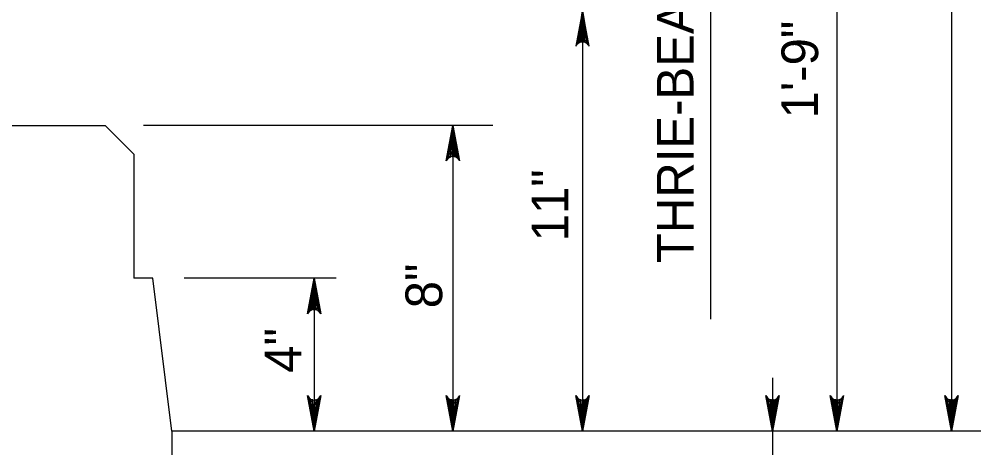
# Model space of a CAD drawing. Extents: x 632007860 to 635435983, y 295418622 to 297794622.
# Drawn here: x 634884191 to 634963567, y 296366218 to 296401823 of the extents above; entities that cross this region are included whole.
import ezdxf

# ---------------------------------------------------------------- set-up
doc = ezdxf.new("R2010")
doc.units = 0
for name, color, linetype in [('3', 7, 'Continuous'), ('S-DETL-DIMS', 7, 'Continuous'), ('S-DETL-T120', 7, 'Continuous'), ('S-GRND-MAJR', 7, 'Continuous')]:
    doc.layers.add(name, color=color, linetype=linetype)

msp = doc.modelspace()

# ---------------------------------------------------------------- linework, layer by layer
at = {"layer": '3'}
msp.add_line((634894520, 296393001), (634894520, 296393001), dxfattribs=at)
msp.add_line((634894520, 296393001), (634894520, 296393001), dxfattribs=at)
at = {"layer": 'S-DETL-DIMS'}
for p, q in [((634931029, 296466024), (634931029, 296367600)), ((634961708, 296466024), (634961708, 296367600)), ((634941670, 296434275), (634941670, 296376920)), ((634952183, 296434275), (634952183, 296367600)), ((634923578, 296393001), (634894520, 296393001)), ((634920260, 296393001), (634920260, 296367600)), ((634910544, 296380299), (634897909, 296380299)), ((634908717, 296380299), (634908717, 296367600)), ((634946826, 296372034), (634946826, 296356288))]:
    msp.add_line(p, q, dxfattribs=at)
for points in [[(634931029, 296402526), (634930474, 296399567), (634930553, 296399681), (634930632, 296399795), (634930731, 296399853), (634930830, 296399912), (634930929, 296399929), (634931029, 296399946), (634931128, 296399929), (634931227, 296399912), (634931326, 296399853), (634931426, 296399795), (634931505, 296399681), (634931584, 296399567), (634931029, 296402526), (634931505, 296399681), (634931426, 296399795), (634931029, 296402526), (634931326, 296399853), (634931227, 296399912), (634931029, 296402526), (634931128, 296399929), (634931029, 296399946), (634931029, 296402526), (634930929, 296399929), (634930830, 296399912), (634931029, 296402526), (634930731, 296399853), (634930632, 296399795), (634931029, 296402526), (634930553, 296399681)], [(634920260, 296393001), (634920815, 296390042), (634920736, 296390156), (634920657, 296390270), (634920558, 296390329), (634920459, 296390387), (634920359, 296390404), (634920260, 296390421), (634920161, 296390404), (634920062, 296390387), (634919962, 296390329), (634919863, 296390270), (634919784, 296390156), (634919705, 296390042), (634920260, 296393001), (634919784, 296390156), (634919863, 296390270), (634920260, 296393001), (634919962, 296390329), (634920062, 296390387), (634920260, 296393001), (634920161, 296390404), (634920260, 296390421), (634920260, 296393001), (634920359, 296390404), (634920459, 296390387), (634920260, 296393001), (634920558, 296390329), (634920657, 296390270), (634920260, 296393001), (634920736, 296390156)], [(634908717, 296380299), (634909271, 296377340), (634909192, 296377454), (634909113, 296377568), (634909014, 296377626), (634908915, 296377685), (634908816, 296377702), (634908717, 296377719), (634908617, 296377702), (634908518, 296377685), (634908419, 296377626), (634908320, 296377568), (634908241, 296377454), (634908162, 296377340), (634908717, 296380299), (634908241, 296377454), (634908320, 296377568), (634908717, 296380299), (634908419, 296377626), (634908518, 296377685), (634908717, 296380299), (634908617, 296377702), (634908717, 296377719), (634908717, 296380299), (634908816, 296377702), (634908915, 296377685), (634908717, 296380299), (634909014, 296377626), (634909113, 296377568), (634908717, 296380299), (634909192, 296377454)], [(634908717, 296367600), (634908162, 296370560), (634908241, 296370446), (634908320, 296370332), (634908419, 296370273), (634908518, 296370214), (634908617, 296370197), (634908717, 296370180), (634908816, 296370197), (634908915, 296370214), (634909014, 296370273), (634909113, 296370332), (634909192, 296370446), (634909271, 296370560), (634908717, 296367600), (634909192, 296370446), (634909113, 296370332), (634908717, 296367600), (634909014, 296370273), (634908915, 296370214), (634908717, 296367600), (634908816, 296370197), (634908717, 296370180), (634908717, 296367600), (634908617, 296370197), (634908518, 296370214), (634908717, 296367600), (634908419, 296370273), (634908320, 296370332), (634908717, 296367600), (634908241, 296370446)], [(634920260, 296367600), (634919705, 296370560), (634919784, 296370446), (634919863, 296370332), (634919962, 296370273), (634920062, 296370214), (634920161, 296370197), (634920260, 296370180), (634920359, 296370197), (634920459, 296370214), (634920558, 296370273), (634920657, 296370332), (634920736, 296370446), (634920815, 296370560), (634920260, 296367600), (634920736, 296370446), (634920657, 296370332), (634920260, 296367600), (634920558, 296370273), (634920459, 296370214), (634920260, 296367600), (634920359, 296370197), (634920260, 296370180), (634920260, 296367600), (634920161, 296370197), (634920062, 296370214), (634920260, 296367600), (634919962, 296370273), (634919863, 296370332), (634920260, 296367600), (634919784, 296370446)], [(634931029, 296367600), (634930474, 296370560), (634930553, 296370446), (634930632, 296370332), (634930731, 296370273), (634930830, 296370214), (634930929, 296370197), (634931029, 296370180), (634931128, 296370197), (634931227, 296370214), (634931326, 296370273), (634931426, 296370332), (634931505, 296370446), (634931584, 296370560), (634931029, 296367600), (634931505, 296370446), (634931426, 296370332), (634931029, 296367600), (634931326, 296370273), (634931227, 296370214), (634931029, 296367600), (634931128, 296370197), (634931029, 296370180), (634931029, 296367600), (634930929, 296370197), (634930830, 296370214), (634931029, 296367600), (634930731, 296370273), (634930632, 296370332), (634931029, 296367600), (634930553, 296370446)], [(634946826, 296367600), (634946272, 296370560), (634946351, 296370446), (634946430, 296370332), (634946529, 296370273), (634946628, 296370214), (634946727, 296370197), (634946826, 296370180), (634946926, 296370197), (634947025, 296370214), (634947124, 296370273), (634947223, 296370332), (634947302, 296370446), (634947381, 296370560), (634946826, 296367600), (634947302, 296370446), (634947223, 296370332), (634946826, 296367600), (634947124, 296370273), (634947025, 296370214), (634946826, 296367600), (634946926, 296370197), (634946826, 296370180), (634946826, 296367600), (634946727, 296370197), (634946628, 296370214), (634946826, 296367600), (634946529, 296370273), (634946430, 296370332), (634946826, 296367600), (634946351, 296370446)], [(634952183, 296367600), (634951628, 296370560), (634951707, 296370446), (634951786, 296370332), (634951886, 296370273), (634951985, 296370214), (634952084, 296370197), (634952183, 296370180), (634952282, 296370197), (634952382, 296370214), (634952481, 296370273), (634952580, 296370332), (634952659, 296370446), (634952738, 296370560), (634952183, 296367600), (634952659, 296370446), (634952580, 296370332), (634952183, 296367600), (634952481, 296370273), (634952382, 296370214), (634952183, 296367600), (634952282, 296370197), (634952183, 296370180), (634952183, 296367600), (634952084, 296370197), (634951985, 296370214), (634952183, 296367600), (634951886, 296370273), (634951786, 296370332), (634952183, 296367600), (634951707, 296370446)], [(634961708, 296367600), (634961153, 296370560), (634961232, 296370446), (634961311, 296370332), (634961410, 296370273), (634961509, 296370214), (634961609, 296370197), (634961708, 296370180), (634961807, 296370197), (634961906, 296370214), (634962006, 296370273), (634962105, 296370332), (634962184, 296370446), (634962263, 296370560), (634961708, 296367600), (634962184, 296370446), (634962105, 296370332), (634961708, 296367600), (634962006, 296370273), (634961906, 296370214), (634961708, 296367600), (634961807, 296370197), (634961708, 296370180), (634961708, 296367600), (634961609, 296370197), (634961509, 296370214), (634961708, 296367600), (634961410, 296370273), (634961311, 296370332), (634961708, 296367600), (634961232, 296370446)]]:
    msp.add_lwpolyline(points, dxfattribs=at)
at = {"layer": 'S-GRND-MAJR'}
for p, q in [((634842131, 296393001), (634891343, 296393001)), ((634893724, 296390620), (634891343, 296393001)), ((634893724, 296390620), (634893724, 296380299)), ((634895312, 296380299), (634893724, 296380299)), ((634896901, 296367600), (634895312, 296380299)), ((634983065, 296367600), (634896901, 296367600)), ((634896901, 296367600), (634896901, 296362838))]:
    msp.add_line(p, q, dxfattribs=at)

# ---------------------------------------------------------------- texts
at = {"layer": 'S-DETL-T120'}
for s, height, p in [('  THRIE-BEAM RAIL', 3048.07, (634940263, 296379294)), ('1\'-9"', 3048.1, (634950618, 296393576)), ('11"', 3048.1, (634929841, 296383368)), ('8"', 3048.1, (634919361, 296377809)), ('4"', 3048.1, (634907641, 296372457))]:
    msp.add_text(s, height=height, rotation=90, dxfattribs=at).set_placement(p)

doc.saveas('drawing.dxf')
